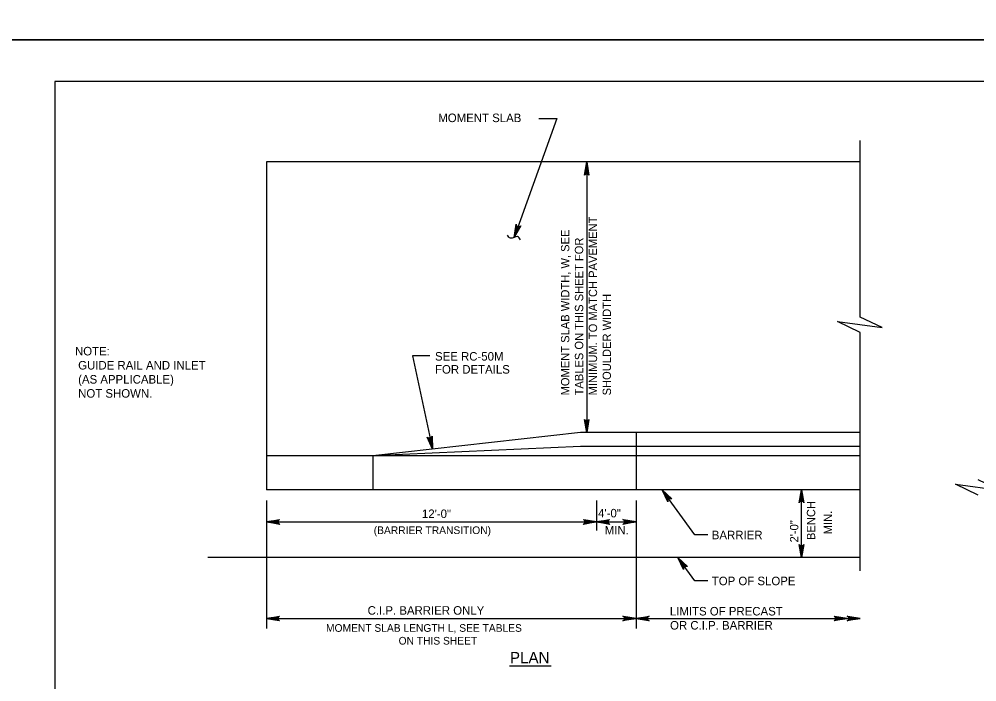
# Model space of a CAD drawing. Extents: x 638167 to 640248, y 296544 to 298920.
# Drawn here: x 639033.9 to 639378.7, y 297501.3 to 297740 of the extents above; entities that cross this region are included whole.
import ezdxf

# ---------------------------------------------------------------- set-up
doc = ezdxf.new("R2010")
doc.units = 0
doc.layers.add('1', color=7, linetype='Continuous')
doc.layers.add('PLT-BNDY', color=7, linetype='Continuous')

msp = doc.modelspace()

# ---------------------------------------------------------------- linework, layer by layer
at = {"layer": '1'}
for p, q in [((639832.78, 297717.48), (639046.78, 297717.48)), ((639046.78, 297717.48), (639046.78, 297153.48)), ((639227.47, 297704.17), (639212.06, 297661.38)), ((639221.02, 297704.17), (639227.47, 297704.17)), ((639336.73, 297632.66), (639336.73, 297696.29)), ((639336.73, 297688.58), (639122.99, 297688.58)), ((639122.99, 297688.58), (639122.99, 297570.47)), ((639238.25, 297688.58), (639238.25, 297591.05)), ((639336.73, 297541.24), (639336.73, 297627.12)), ((639181.79, 297618.71), (639175.52, 297618.71)), ((639175.52, 297618.71), (639182.68, 297585.07)), ((639235.95, 297591.05), (639161.28, 297582.66)), ((639336.73, 297591.05), (639235.95, 297591.05)), ((639255.99, 297591.05), (639255.99, 297570.47)), ((639235.95, 297586.09), (639161.28, 297582.66)), ((639336.73, 297586.09), (639235.95, 297586.09)), ((639336.73, 297582.66), (639122.99, 297582.66)), ((639161.28, 297582.66), (639161.28, 297570.47)), ((639336.73, 297570.47), (639122.99, 297570.47)), ((639277.17, 297554.23), (639265.41, 297570.47)), ((639315.55, 297546.09), (639315.55, 297570.47)), ((639122.99, 297566.66), (639122.99, 297520.45)), ((639241.75, 297566.66), (639241.75, 297555.76)), ((639255.99, 297566.66), (639255.99, 297520.45)), ((639122.99, 297558.9), (639255.99, 297558.9)), ((639281.8, 297554.23), (639277.17, 297554.23)), ((639336.73, 297546.09), (639101.84, 297546.09)), ((639277.17, 297537.68), (639271.08, 297546.09)), ((639281.8, 297537.68), (639277.17, 297537.68)), ((639122.99, 297524.1), (639336.73, 297524.1)), ((639210.48, 297507.03), (639225.49, 297507.03))]:
    msp.add_line(p, q, dxfattribs=at)
for points in [[(639237.68, 297684.04), (639238.01, 297684.21), (639238.25, 297688.58), (639237.68, 297684.04), (639237.48, 297683.81), (639238.25, 297688.58), (639238.46, 297684.21), (639238.79, 297684.05), (639238.25, 297688.58), (639239.01, 297683.81), (639238.79, 297684.05)], [(639212.06, 297661.38), (639212.82, 297666.1), (639212.88, 297665.88), (639212.94, 297665.67), (639213.05, 297665.53), (639213.17, 297665.39), (639213.31, 297665.31), (639213.45, 297665.23), (639213.61, 297665.2), (639213.76, 297665.17), (639213.94, 297665.21), (639214.12, 297665.24), (639214.3, 297665.37), (639214.48, 297665.5), (639212.06, 297661.38), (639214.3, 297665.37), (639214.12, 297665.24), (639212.06, 297661.38), (639213.94, 297665.21), (639213.76, 297665.17), (639212.06, 297661.38), (639213.61, 297665.2), (639213.45, 297665.23), (639212.06, 297661.38), (639213.31, 297665.31), (639213.17, 297665.39), (639212.06, 297661.38), (639213.05, 297665.53), (639212.94, 297665.67), (639212.06, 297661.38), (639212.88, 297665.88)], [(639336.73, 297627.12), (639328.56, 297631.11), (639344.55, 297628.94), (639336.73, 297632.66)], [(639238.82, 297595.59), (639238.49, 297595.42), (639238.25, 297591.05), (639238.82, 297595.59), (639239.02, 297595.82), (639238.25, 297591.05), (639238.03, 297595.41), (639237.71, 297595.57), (639238.25, 297591.05), (639237.49, 297595.82), (639237.71, 297595.57)], [(639182.68, 297585.07), (639180.84, 297589.48), (639181, 297589.33), (639181.16, 297589.18), (639181.34, 297589.12), (639181.51, 297589.06), (639181.67, 297589.07), (639181.83, 297589.07), (639181.98, 297589.13), (639182.13, 297589.19), (639182.26, 297589.31), (639182.4, 297589.44), (639182.48, 297589.64), (639182.57, 297589.84), (639182.68, 297585.07), (639182.48, 297589.64), (639182.4, 297589.44), (639182.68, 297585.07), (639182.26, 297589.31), (639182.13, 297589.19), (639182.68, 297585.07), (639181.98, 297589.13), (639181.83, 297589.07), (639182.68, 297585.07), (639181.67, 297589.07), (639181.51, 297589.06), (639182.68, 297585.07), (639181.34, 297589.12), (639181.16, 297589.18), (639182.68, 297585.07), (639181, 297589.33)], [(639379.17, 297568.48), (639371.01, 297572.48), (639386.99, 297570.31), (639379.17, 297574.03)], [(639265.41, 297570.47), (639268.88, 297567.18), (639268.67, 297567.26), (639268.46, 297567.33), (639268.28, 297567.31), (639268.1, 297567.3), (639267.95, 297567.23), (639267.81, 297567.16), (639267.7, 297567.04), (639267.59, 297566.93), (639267.51, 297566.76), (639267.44, 297566.59), (639267.45, 297566.37), (639267.45, 297566.15), (639265.41, 297570.47), (639267.45, 297566.37), (639267.44, 297566.59), (639265.41, 297570.47), (639267.51, 297566.76), (639267.59, 297566.93), (639265.41, 297570.47), (639267.7, 297567.04), (639267.81, 297567.16), (639265.41, 297570.47), (639267.95, 297567.23), (639268.1, 297567.3), (639265.41, 297570.47), (639268.28, 297567.31), (639268.46, 297567.33), (639265.41, 297570.47), (639268.67, 297567.26)], [(639315.55, 297570.47), (639316.43, 297565.77), (639316.3, 297565.96), (639316.18, 297566.14), (639316.02, 297566.23), (639315.86, 297566.32), (639315.71, 297566.35), (639315.55, 297566.38), (639315.39, 297566.35), (639315.23, 297566.32), (639315.08, 297566.23), (639314.92, 297566.14), (639314.79, 297565.96), (639314.67, 297565.77), (639315.55, 297570.47), (639314.79, 297565.96), (639314.92, 297566.14), (639315.55, 297570.47), (639315.08, 297566.23), (639315.23, 297566.32), (639315.55, 297570.47), (639315.39, 297566.35), (639315.55, 297566.38), (639315.55, 297570.47), (639315.71, 297566.35), (639315.86, 297566.32), (639315.55, 297570.47), (639316.02, 297566.23), (639316.18, 297566.14), (639315.55, 297570.47), (639316.3, 297565.96)], [(639122.99, 297558.9), (639127.69, 297559.78), (639127.51, 297559.66), (639127.32, 297559.53), (639127.23, 297559.38), (639127.14, 297559.22), (639127.11, 297559.06), (639127.08, 297558.9), (639127.11, 297558.75), (639127.14, 297558.59), (639127.23, 297558.43), (639127.32, 297558.27), (639127.51, 297558.15), (639127.69, 297558.02), (639122.99, 297558.9), (639127.51, 297558.15), (639127.32, 297558.27), (639122.99, 297558.9), (639127.23, 297558.43), (639127.14, 297558.59), (639122.99, 297558.9), (639127.11, 297558.75), (639127.08, 297558.9), (639122.99, 297558.9), (639127.11, 297559.06), (639127.14, 297559.22), (639122.99, 297558.9), (639127.23, 297559.38), (639127.32, 297559.53), (639122.99, 297558.9), (639127.51, 297559.66)], [(639241.75, 297558.9), (639237.05, 297558.02), (639237.23, 297558.15), (639237.42, 297558.27), (639237.51, 297558.43), (639237.6, 297558.59), (639237.63, 297558.75), (639237.66, 297558.9), (639237.63, 297559.06), (639237.6, 297559.22), (639237.51, 297559.38), (639237.42, 297559.53), (639237.23, 297559.66), (639237.05, 297559.78), (639241.75, 297558.9), (639237.23, 297559.66), (639237.42, 297559.53), (639241.75, 297558.9), (639237.51, 297559.38), (639237.6, 297559.22), (639241.75, 297558.9), (639237.63, 297559.06), (639237.66, 297558.9), (639241.75, 297558.9), (639237.63, 297558.75), (639237.6, 297558.59), (639241.75, 297558.9), (639237.51, 297558.43), (639237.42, 297558.27), (639241.75, 297558.9), (639237.23, 297558.15)], [(639241.75, 297558.9), (639246.45, 297559.78), (639246.27, 297559.66), (639246.09, 297559.53), (639245.99, 297559.38), (639245.9, 297559.22), (639245.87, 297559.06), (639245.85, 297558.9), (639245.87, 297558.75), (639245.9, 297558.59), (639245.99, 297558.43), (639246.09, 297558.27), (639246.27, 297558.15), (639246.45, 297558.02), (639241.75, 297558.9), (639246.27, 297558.15), (639246.09, 297558.27), (639241.75, 297558.9), (639245.99, 297558.43), (639245.9, 297558.59), (639241.75, 297558.9), (639245.87, 297558.75), (639245.85, 297558.9), (639241.75, 297558.9), (639245.87, 297559.06), (639245.9, 297559.22), (639241.75, 297558.9), (639245.99, 297559.38), (639246.09, 297559.53), (639241.75, 297558.9), (639246.27, 297559.66)], [(639255.99, 297558.9), (639251.29, 297558.02), (639251.47, 297558.15), (639251.65, 297558.27), (639251.75, 297558.43), (639251.84, 297558.59), (639251.87, 297558.75), (639251.89, 297558.9), (639251.87, 297559.06), (639251.84, 297559.22), (639251.75, 297559.38), (639251.65, 297559.53), (639251.47, 297559.66), (639251.29, 297559.78), (639255.99, 297558.9), (639251.47, 297559.66), (639251.65, 297559.53), (639255.99, 297558.9), (639251.75, 297559.38), (639251.84, 297559.22), (639255.99, 297558.9), (639251.87, 297559.06), (639251.89, 297558.9), (639255.99, 297558.9), (639251.87, 297558.75), (639251.84, 297558.59), (639255.99, 297558.9), (639251.75, 297558.43), (639251.65, 297558.27), (639255.99, 297558.9), (639251.47, 297558.15)], [(639315.55, 297546.09), (639314.67, 297550.79), (639314.79, 297550.6), (639314.92, 297550.42), (639315.08, 297550.33), (639315.23, 297550.24), (639315.39, 297550.21), (639315.55, 297550.18), (639315.71, 297550.21), (639315.86, 297550.24), (639316.02, 297550.33), (639316.18, 297550.42), (639316.3, 297550.6), (639316.43, 297550.79), (639315.55, 297546.09), (639316.3, 297550.6), (639316.18, 297550.42), (639315.55, 297546.09), (639316.02, 297550.33), (639315.86, 297550.24), (639315.55, 297546.09), (639315.71, 297550.21), (639315.55, 297550.18), (639315.55, 297546.09), (639315.39, 297550.21), (639315.23, 297550.24), (639315.55, 297546.09), (639315.08, 297550.33), (639314.92, 297550.42), (639315.55, 297546.09), (639314.79, 297550.6)], [(639271.08, 297546.09), (639274.55, 297542.8), (639274.34, 297542.87), (639274.14, 297542.95), (639273.95, 297542.93), (639273.77, 297542.91), (639273.63, 297542.84), (639273.48, 297542.77), (639273.37, 297542.66), (639273.26, 297542.54), (639273.19, 297542.37), (639273.12, 297542.21), (639273.12, 297541.99), (639273.12, 297541.77), (639271.08, 297546.09), (639273.12, 297541.99), (639273.12, 297542.21), (639271.08, 297546.09), (639273.19, 297542.37), (639273.26, 297542.54), (639271.08, 297546.09), (639273.37, 297542.66), (639273.48, 297542.77), (639271.08, 297546.09), (639273.63, 297542.84), (639273.77, 297542.91), (639271.08, 297546.09), (639273.95, 297542.93), (639274.14, 297542.95), (639271.08, 297546.09), (639274.34, 297542.87)], [(639122.99, 297524.1), (639127.69, 297524.98), (639127.51, 297524.85), (639127.32, 297524.73), (639127.23, 297524.57), (639127.14, 297524.41), (639127.11, 297524.25), (639127.08, 297524.1), (639127.11, 297523.94), (639127.14, 297523.78), (639127.23, 297523.62), (639127.32, 297523.47), (639127.51, 297523.34), (639127.69, 297523.22), (639122.99, 297524.1), (639127.51, 297523.34), (639127.32, 297523.47), (639122.99, 297524.1), (639127.23, 297523.62), (639127.14, 297523.78), (639122.99, 297524.1), (639127.11, 297523.94), (639127.08, 297524.1), (639122.99, 297524.1), (639127.11, 297524.25), (639127.14, 297524.41), (639122.99, 297524.1), (639127.23, 297524.57), (639127.32, 297524.73), (639122.99, 297524.1), (639127.51, 297524.85)], [(639255.99, 297524.1), (639251.29, 297523.22), (639251.47, 297523.34), (639251.65, 297523.47), (639251.75, 297523.62), (639251.84, 297523.78), (639251.87, 297523.94), (639251.89, 297524.1), (639251.87, 297524.25), (639251.84, 297524.41), (639251.75, 297524.57), (639251.65, 297524.73), (639251.47, 297524.85), (639251.29, 297524.98), (639255.99, 297524.1), (639251.47, 297524.85), (639251.65, 297524.73), (639255.99, 297524.1), (639251.75, 297524.57), (639251.84, 297524.41), (639255.99, 297524.1), (639251.87, 297524.25), (639251.89, 297524.1), (639255.99, 297524.1), (639251.87, 297523.94), (639251.84, 297523.78), (639255.99, 297524.1), (639251.75, 297523.62), (639251.65, 297523.47), (639255.99, 297524.1), (639251.47, 297523.34)], [(639255.99, 297524.1), (639260.69, 297524.98), (639260.51, 297524.85), (639260.32, 297524.73), (639260.23, 297524.57), (639260.14, 297524.41), (639260.11, 297524.25), (639260.08, 297524.1), (639260.11, 297523.94), (639260.14, 297523.78), (639260.23, 297523.62), (639260.32, 297523.47), (639260.51, 297523.34), (639260.69, 297523.22), (639255.99, 297524.1), (639260.51, 297523.34), (639260.32, 297523.47), (639255.99, 297524.1), (639260.23, 297523.62), (639260.14, 297523.78), (639255.99, 297524.1), (639260.11, 297523.94), (639260.08, 297524.1), (639255.99, 297524.1), (639260.11, 297524.25), (639260.14, 297524.41), (639255.99, 297524.1), (639260.23, 297524.57), (639260.32, 297524.73), (639255.99, 297524.1), (639260.51, 297524.85)], [(639331.98, 297524.1), (639327.29, 297523.22), (639327.47, 297523.34), (639327.65, 297523.47), (639327.74, 297523.62), (639327.83, 297523.78), (639327.86, 297523.94), (639327.89, 297524.1), (639327.86, 297524.25), (639327.83, 297524.41), (639327.74, 297524.57), (639327.65, 297524.73), (639327.47, 297524.85), (639327.29, 297524.98), (639331.98, 297524.1), (639327.47, 297524.85), (639327.65, 297524.73), (639331.98, 297524.1), (639327.74, 297524.57), (639327.83, 297524.41), (639331.98, 297524.1), (639327.86, 297524.25), (639327.89, 297524.1), (639331.98, 297524.1), (639327.86, 297523.94), (639327.83, 297523.78), (639331.98, 297524.1), (639327.74, 297523.62), (639327.65, 297523.47), (639331.98, 297524.1), (639327.47, 297523.34)], [(639336.73, 297524.1), (639332.03, 297523.22), (639332.21, 297523.34), (639332.39, 297523.47), (639332.49, 297523.62), (639332.58, 297523.78), (639332.61, 297523.94), (639332.63, 297524.1), (639332.61, 297524.25), (639332.58, 297524.41), (639332.49, 297524.57), (639332.39, 297524.73), (639332.21, 297524.85), (639332.03, 297524.98), (639336.73, 297524.1), (639332.21, 297524.85), (639332.39, 297524.73), (639336.73, 297524.1), (639332.49, 297524.57), (639332.58, 297524.41), (639336.73, 297524.1), (639332.61, 297524.25), (639332.63, 297524.1), (639336.73, 297524.1), (639332.61, 297523.94), (639332.58, 297523.78), (639336.73, 297524.1), (639332.49, 297523.62), (639332.39, 297523.47), (639336.73, 297524.1), (639332.21, 297523.34)]]:
    msp.add_lwpolyline(points, dxfattribs=at)
msp.add_spline([(639214.36, 297660.5), (639213.32, 297661.64), (639210.79, 297661.11), (639209.75, 297662.18)], degree=3, dxfattribs=at)
at = {"layer": 'PLT-BNDY'}
for points in [[(639007.78, 298326.48), (639848.78, 298326.48), (639848.78, 297732.48), (639007.78, 297732.48)], [(639007.78, 297732.48), (639848.78, 297732.48), (639848.78, 297138.48), (639007.78, 297138.48)]]:
    msp.add_lwpolyline(points, close=True, dxfattribs=at)

# ---------------------------------------------------------------- texts
at = {"layer": '1'}
for s, height, p in [('MOMENT SLAB', 3.072, (639184.8, 297702.89)), ('NOTE:', 3.072, (639054, 297618.86)), (' GUIDE RAIL AND INLET', 3.072, (639054, 297613.79)), ('SEE RC-50M', 3.072, (639183.62, 297616.99)), ('FOR DETAILS', 3.072, (639183.62, 297612.31)), (' (AS APPLICABLE)', 3.072, (639054, 297608.72)), (' NOT SHOWN.', 3.072, (639054, 297603.65)), ('12\'-0"', 3.072, (639178.92, 297560.29)), ('4\'-0"', 3.072, (639242.35, 297560.53)), ('(BARRIER TRANSITION)', 2.7584, (639161.56, 297554.53)), ('MIN.', 3.072, (639244.72, 297554.39)), ('BARRIER', 3.072, (639283.27, 297552.65)), ('TOP OF SLOPE', 3.072, (639283.27, 297536.1)), ('C.I.P. BARRIER ONLY', 3.072, (639159.36, 297525.48)), ('LIMITS OF PRECAST', 3.072, (639268.18, 297525.2)), ('MOMENT SLAB LENGTH L, SEE TABLES', 2.7584, (639144.38, 297519.32)), ('OR C.I.P. BARRIER', 3.072, (639268.24, 297520.13)), ('ON THIS SHEET', 2.7584, (639170.52, 297514.72)), ('PLAN', 4.08, (639210.59, 297507.99))]:
    msp.add_text(s, height=height, dxfattribs=at).set_placement(p)
for s, p in [('MINIMUM. TO MATCH PAVEMENT', (639241.97, 297604.46)), ('MOMENT SLAB WIDTH, W, SEE', (639231.97, 297604.46)), ('TABLES ON THIS SHEET FOR', (639236.97, 297604.46)), ('SHOULDER WIDTH', (639246.97, 297604.46)), ('BENCH ', (639320.49, 297552.38)), ('MIN.', (639326.57, 297554.43)), (' 2\'-0"', (639314.42, 297550.39))]:
    msp.add_text(s, height=3, rotation=90, dxfattribs=at).set_placement(p)

doc.saveas('drawing.dxf')
